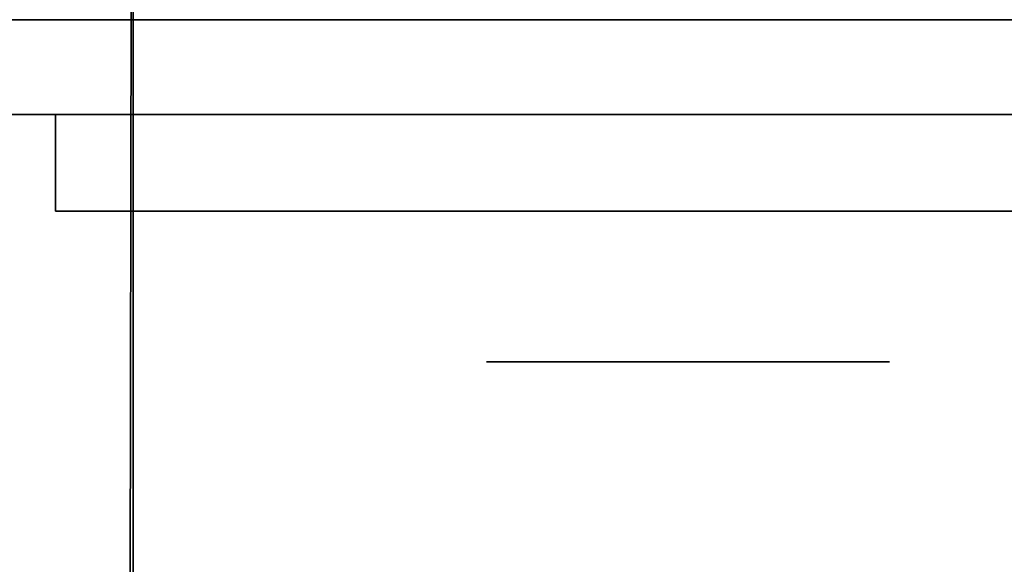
# Model space of a CAD drawing. Extents: x 413.3 to 457.5, y 5047.8 to 5050.
# Tile 713 of 770: x 455.2612 to 455.3265, y 5049.892 to 5049.9282. Entities that reach past the tile are written whole.
import ezdxf

# ---------------------------------------------------------------- set-up
doc = ezdxf.new("R2010")
doc.units = 0
doc.header["$LTSCALE"] = 150
doc.header["$MEASUREMENT"] = 0
doc.layers.add('3DFACE_BOLT', color=7, linetype='CONTINUOUS')
doc.layers.add('3DFACE_SHAPE', color=7, linetype='CONTINUOUS')

msp = doc.modelspace()

# ---------------------------------------------------------------- linework, layer by layer
at = {"layer": '3DFACE_BOLT', "color": 1}
for points, invisible_edges in [([(455.297931, 5049.915459, -0.137472), (455.297539, 5049.915459, -0.135), (455.297931, 5049.965459, -0.137472)], 14), ([(455.297931, 5049.965459, -0.137472), (455.297539, 5049.915459, -0.135), (455.297539, 5049.965459, -0.135)], 3), ([(455.297539, 5049.915459, -0.135), (455.297931, 5049.915459, -0.132528), (455.297539, 5049.965459, -0.135)], 14), ([(455.297539, 5049.965459, -0.135), (455.297931, 5049.915459, -0.132528), (455.297931, 5049.965459, -0.132528)], 3), ([(455.297931, 5049.915459, -0.067472), (455.297539, 5049.915459, -0.065), (455.297931, 5049.965459, -0.067472)], 14), ([(455.297931, 5049.965459, -0.067472), (455.297539, 5049.915459, -0.065), (455.297539, 5049.965459, -0.065)], 3), ([(455.297539, 5049.915459, -0.065), (455.297931, 5049.915459, -0.062528), (455.297539, 5049.965459, -0.065)], 14), ([(455.297539, 5049.965459, -0.065), (455.297931, 5049.915459, -0.062528), (455.297931, 5049.965459, -0.062528)], 3), ([(455.299067, 5049.915459, -0.139702), (455.297931, 5049.915459, -0.137472), (455.299067, 5049.965459, -0.139702)], 14), ([(455.299067, 5049.965459, -0.139702), (455.297931, 5049.915459, -0.137472), (455.297931, 5049.965459, -0.137472)], 3), ([(455.297931, 5049.915459, -0.132528), (455.299067, 5049.915459, -0.130298), (455.297931, 5049.965459, -0.132528)], 14), ([(455.297931, 5049.965459, -0.132528), (455.299067, 5049.915459, -0.130298), (455.299067, 5049.965459, -0.130298)], 3), ([(455.299067, 5049.915459, -0.069702), (455.297931, 5049.915459, -0.067472), (455.299067, 5049.965459, -0.069702)], 14), ([(455.299067, 5049.965459, -0.069702), (455.297931, 5049.915459, -0.067472), (455.297931, 5049.965459, -0.067472)], 3), ([(455.297931, 5049.915459, -0.062528), (455.299067, 5049.915459, -0.060298), (455.297931, 5049.965459, -0.062528)], 14), ([(455.297931, 5049.965459, -0.062528), (455.299067, 5049.915459, -0.060298), (455.299067, 5049.965459, -0.060298)], 3), ([(455.300837, 5049.915459, -0.141472), (455.299067, 5049.915459, -0.139702), (455.300837, 5049.965459, -0.141472)], 14), ([(455.300837, 5049.965459, -0.141472), (455.299067, 5049.915459, -0.139702), (455.299067, 5049.965459, -0.139702)], 3), ([(455.299067, 5049.915459, -0.130298), (455.300837, 5049.915459, -0.128528), (455.299067, 5049.965459, -0.130298)], 14), ([(455.299067, 5049.965459, -0.130298), (455.300837, 5049.915459, -0.128528), (455.300837, 5049.965459, -0.128528)], 3), ([(455.300837, 5049.915459, -0.071472), (455.299067, 5049.915459, -0.069702), (455.300837, 5049.965459, -0.071472)], 14), ([(455.300837, 5049.965459, -0.071472), (455.299067, 5049.915459, -0.069702), (455.299067, 5049.965459, -0.069702)], 3), ([(455.299067, 5049.915459, -0.060298), (455.300837, 5049.915459, -0.058528), (455.299067, 5049.965459, -0.060298)], 14), ([(455.299067, 5049.965459, -0.060298), (455.300837, 5049.915459, -0.058528), (455.300837, 5049.965459, -0.058528)], 3), ([(455.303067, 5049.915459, -0.142608), (455.300837, 5049.915459, -0.141472), (455.303067, 5049.965459, -0.142608)], 14), ([(455.303067, 5049.965459, -0.142608), (455.300837, 5049.915459, -0.141472), (455.300837, 5049.965459, -0.141472)], 3), ([(455.300837, 5049.915459, -0.128528), (455.303067, 5049.915459, -0.127392), (455.300837, 5049.965459, -0.128528)], 14), ([(455.300837, 5049.965459, -0.128528), (455.303067, 5049.915459, -0.127392), (455.303067, 5049.965459, -0.127392)], 3), ([(455.303067, 5049.915459, -0.072608), (455.300837, 5049.915459, -0.071472), (455.303067, 5049.965459, -0.072608)], 14), ([(455.303067, 5049.965459, -0.072608), (455.300837, 5049.915459, -0.071472), (455.300837, 5049.965459, -0.071472)], 3), ([(455.300837, 5049.915459, -0.058528), (455.303067, 5049.915459, -0.057392), (455.300837, 5049.965459, -0.058528)], 14), ([(455.300837, 5049.965459, -0.058528), (455.303067, 5049.915459, -0.057392), (455.303067, 5049.965459, -0.057392)], 3), ([(455.305539, 5049.915459, -0.143), (455.303067, 5049.915459, -0.142608), (455.305539, 5049.965459, -0.143)], 14), ([(455.305539, 5049.965459, -0.143), (455.303067, 5049.915459, -0.142608), (455.303067, 5049.965459, -0.142608)], 3), ([(455.303067, 5049.915459, -0.127392), (455.305539, 5049.915459, -0.127), (455.303067, 5049.965459, -0.127392)], 14), ([(455.303067, 5049.965459, -0.127392), (455.305539, 5049.915459, -0.127), (455.305539, 5049.965459, -0.127)], 3), ([(455.305539, 5049.915459, -0.073), (455.303067, 5049.915459, -0.072608), (455.305539, 5049.965459, -0.073)], 14), ([(455.305539, 5049.965459, -0.073), (455.303067, 5049.915459, -0.072608), (455.303067, 5049.965459, -0.072608)], 3), ([(455.303067, 5049.915459, -0.057392), (455.305539, 5049.915459, -0.057), (455.303067, 5049.965459, -0.057392)], 14), ([(455.303067, 5049.965459, -0.057392), (455.305539, 5049.915459, -0.057), (455.305539, 5049.965459, -0.057)], 3), ([(455.308012, 5049.915459, -0.142608), (455.305539, 5049.915459, -0.143), (455.308012, 5049.965459, -0.142608)], 14), ([(455.308012, 5049.965459, -0.142608), (455.305539, 5049.915459, -0.143), (455.305539, 5049.965459, -0.143)], 3), ([(455.305539, 5049.915459, -0.127), (455.308012, 5049.915459, -0.127392), (455.305539, 5049.965459, -0.127)], 14), ([(455.305539, 5049.965459, -0.127), (455.308012, 5049.915459, -0.127392), (455.308012, 5049.965459, -0.127392)], 3), ([(455.308012, 5049.915459, -0.072608), (455.305539, 5049.915459, -0.073), (455.308012, 5049.965459, -0.072608)], 14), ([(455.308012, 5049.965459, -0.072608), (455.305539, 5049.915459, -0.073), (455.305539, 5049.965459, -0.073)], 3), ([(455.305539, 5049.915459, -0.057), (455.308012, 5049.915459, -0.057392), (455.305539, 5049.965459, -0.057)], 14), ([(455.305539, 5049.965459, -0.057), (455.308012, 5049.915459, -0.057392), (455.308012, 5049.965459, -0.057392)], 3), ([(455.310242, 5049.915459, -0.141472), (455.308012, 5049.915459, -0.142608), (455.310242, 5049.965459, -0.141472)], 14), ([(455.310242, 5049.965459, -0.141472), (455.308012, 5049.915459, -0.142608), (455.308012, 5049.965459, -0.142608)], 3), ([(455.308012, 5049.915459, -0.127392), (455.310242, 5049.915459, -0.128528), (455.308012, 5049.965459, -0.127392)], 14), ([(455.308012, 5049.965459, -0.127392), (455.310242, 5049.915459, -0.128528), (455.310242, 5049.965459, -0.128528)], 3), ([(455.310242, 5049.915459, -0.071472), (455.308012, 5049.915459, -0.072608), (455.310242, 5049.965459, -0.071472)], 14), ([(455.310242, 5049.965459, -0.071472), (455.308012, 5049.915459, -0.072608), (455.308012, 5049.965459, -0.072608)], 3), ([(455.308012, 5049.915459, -0.057392), (455.310242, 5049.915459, -0.058528), (455.308012, 5049.965459, -0.057392)], 14), ([(455.308012, 5049.965459, -0.057392), (455.310242, 5049.915459, -0.058528), (455.310242, 5049.965459, -0.058528)], 3), ([(455.312012, 5049.915459, -0.139702), (455.310242, 5049.915459, -0.141472), (455.312012, 5049.965459, -0.139702)], 14), ([(455.312012, 5049.965459, -0.139702), (455.310242, 5049.915459, -0.141472), (455.310242, 5049.965459, -0.141472)], 3), ([(455.310242, 5049.915459, -0.128528), (455.312012, 5049.915459, -0.130298), (455.310242, 5049.965459, -0.128528)], 14), ([(455.310242, 5049.965459, -0.128528), (455.312012, 5049.915459, -0.130298), (455.312012, 5049.965459, -0.130298)], 3), ([(455.312012, 5049.915459, -0.069702), (455.310242, 5049.915459, -0.071472), (455.312012, 5049.965459, -0.069702)], 14), ([(455.312012, 5049.965459, -0.069702), (455.310242, 5049.915459, -0.071472), (455.310242, 5049.965459, -0.071472)], 3), ([(455.310242, 5049.915459, -0.058528), (455.312012, 5049.915459, -0.060298), (455.310242, 5049.965459, -0.058528)], 14), ([(455.310242, 5049.965459, -0.058528), (455.312012, 5049.915459, -0.060298), (455.312012, 5049.965459, -0.060298)], 3), ([(455.313148, 5049.915459, -0.137472), (455.312012, 5049.915459, -0.139702), (455.313148, 5049.965459, -0.137472)], 14), ([(455.313148, 5049.965459, -0.137472), (455.312012, 5049.915459, -0.139702), (455.312012, 5049.965459, -0.139702)], 3), ([(455.312012, 5049.915459, -0.130298), (455.313148, 5049.915459, -0.132528), (455.312012, 5049.965459, -0.130298)], 14), ([(455.312012, 5049.965459, -0.130298), (455.313148, 5049.915459, -0.132528), (455.313148, 5049.965459, -0.132528)], 3), ([(455.313148, 5049.915459, -0.067472), (455.312012, 5049.915459, -0.069702), (455.313148, 5049.965459, -0.067472)], 14), ([(455.313148, 5049.965459, -0.067472), (455.312012, 5049.915459, -0.069702), (455.312012, 5049.965459, -0.069702)], 3), ([(455.312012, 5049.915459, -0.060298), (455.313148, 5049.915459, -0.062528), (455.312012, 5049.965459, -0.060298)], 14), ([(455.312012, 5049.965459, -0.060298), (455.313148, 5049.915459, -0.062528), (455.313148, 5049.965459, -0.062528)], 3), ([(455.313539, 5049.915459, -0.135), (455.313148, 5049.915459, -0.137472), (455.313539, 5049.965459, -0.135)], 14), ([(455.313539, 5049.965459, -0.135), (455.313148, 5049.915459, -0.137472), (455.313148, 5049.965459, -0.137472)], 3), ([(455.313148, 5049.915459, -0.132528), (455.313539, 5049.915459, -0.135), (455.313148, 5049.965459, -0.132528)], 14), ([(455.313148, 5049.965459, -0.132528), (455.313539, 5049.915459, -0.135), (455.313539, 5049.965459, -0.135)], 3), ([(455.313539, 5049.915459, -0.065), (455.313148, 5049.915459, -0.067472), (455.313539, 5049.965459, -0.065)], 14), ([(455.313539, 5049.965459, -0.065), (455.313148, 5049.915459, -0.067472), (455.313148, 5049.965459, -0.067472)], 3), ([(455.313148, 5049.915459, -0.062528), (455.313539, 5049.915459, -0.065), (455.313148, 5049.965459, -0.062528)], 14), ([(455.313148, 5049.965459, -0.062528), (455.313539, 5049.915459, -0.065), (455.313539, 5049.965459, -0.065)], 3), ([(455.298852, 5049.905459, -0.146583), (455.292164, 5049.905459, -0.135), (455.298852, 5049.915459, -0.146583)], 14), ([(455.298852, 5049.915459, -0.146583), (455.292164, 5049.905459, -0.135), (455.292164, 5049.915459, -0.135)], 3), ([(455.292164, 5049.905459, -0.135), (455.298852, 5049.905459, -0.123417), (455.292164, 5049.915459, -0.135)], 14), ([(455.292164, 5049.915459, -0.135), (455.298852, 5049.905459, -0.123417), (455.298852, 5049.915459, -0.123417)], 3), ([(455.298852, 5049.915459, -0.146583), (455.292164, 5049.915459, -0.135), (455.298852, 5049.915459, -0.123417)], 12), ([(455.298852, 5049.905459, -0.076583), (455.292164, 5049.905459, -0.065), (455.298852, 5049.915459, -0.076583)], 14), ([(455.298852, 5049.915459, -0.076583), (455.292164, 5049.905459, -0.065), (455.292164, 5049.915459, -0.065)], 3), ([(455.292164, 5049.905459, -0.065), (455.298852, 5049.905459, -0.053417), (455.292164, 5049.915459, -0.065)], 14), ([(455.292164, 5049.915459, -0.065), (455.298852, 5049.905459, -0.053417), (455.298852, 5049.915459, -0.053417)], 3), ([(455.298852, 5049.915459, -0.076583), (455.292164, 5049.915459, -0.065), (455.298852, 5049.915459, -0.053417)], 12), ([(455.297931, 5049.915459, -0.132528), (455.297539, 5049.915459, -0.135), (455.297931, 5049.915459, -0.137472)], 12), ([(455.297931, 5049.915459, -0.062528), (455.297539, 5049.915459, -0.065), (455.297931, 5049.915459, -0.067472)], 12), ([(455.299067, 5049.915459, -0.130298), (455.297931, 5049.915459, -0.132528), (455.299067, 5049.915459, -0.139702)], 14), ([(455.299067, 5049.915459, -0.139702), (455.297931, 5049.915459, -0.132528), (455.297931, 5049.915459, -0.137472)], 3), ([(455.299067, 5049.915459, -0.060298), (455.297931, 5049.915459, -0.062528), (455.299067, 5049.915459, -0.069702)], 14), ([(455.299067, 5049.915459, -0.069702), (455.297931, 5049.915459, -0.062528), (455.297931, 5049.915459, -0.067472)], 3), ([(455.312227, 5049.905459, -0.146583), (455.298852, 5049.905459, -0.146583), (455.312227, 5049.915459, -0.146583)], 14), ([(455.312227, 5049.915459, -0.146583), (455.298852, 5049.905459, -0.146583), (455.298852, 5049.915459, -0.146583)], 3), ([(455.298852, 5049.905459, -0.123417), (455.312227, 5049.905459, -0.123417), (455.298852, 5049.915459, -0.123417)], 14), ([(455.298852, 5049.915459, -0.123417), (455.312227, 5049.905459, -0.123417), (455.312227, 5049.915459, -0.123417)], 3), ([(455.312227, 5049.915459, -0.146583), (455.298852, 5049.915459, -0.146583), (455.312227, 5049.915459, -0.123417)], 14), ([(455.312227, 5049.915459, -0.123417), (455.298852, 5049.915459, -0.146583), (455.298852, 5049.915459, -0.123417)], 3), ([(455.312227, 5049.905459, -0.076583), (455.298852, 5049.905459, -0.076583), (455.312227, 5049.915459, -0.076583)], 14), ([(455.312227, 5049.915459, -0.076583), (455.298852, 5049.905459, -0.076583), (455.298852, 5049.915459, -0.076583)], 3), ([(455.298852, 5049.905459, -0.053417), (455.312227, 5049.905459, -0.053417), (455.298852, 5049.915459, -0.053417)], 14), ([(455.298852, 5049.915459, -0.053417), (455.312227, 5049.905459, -0.053417), (455.312227, 5049.915459, -0.053417)], 3), ([(455.312227, 5049.915459, -0.076583), (455.298852, 5049.915459, -0.076583), (455.312227, 5049.915459, -0.053417)], 14), ([(455.312227, 5049.915459, -0.053417), (455.298852, 5049.915459, -0.076583), (455.298852, 5049.915459, -0.053417)], 3), ([(455.300837, 5049.915459, -0.128528), (455.299067, 5049.915459, -0.130298), (455.300837, 5049.915459, -0.141472)], 14), ([(455.300837, 5049.915459, -0.141472), (455.299067, 5049.915459, -0.130298), (455.299067, 5049.915459, -0.139702)], 3), ([(455.300837, 5049.915459, -0.058528), (455.299067, 5049.915459, -0.060298), (455.300837, 5049.915459, -0.071472)], 14), ([(455.300837, 5049.915459, -0.071472), (455.299067, 5049.915459, -0.060298), (455.299067, 5049.915459, -0.069702)], 3), ([(455.303067, 5049.915459, -0.127392), (455.300837, 5049.915459, -0.128528), (455.303067, 5049.915459, -0.142608)], 14), ([(455.303067, 5049.915459, -0.142608), (455.300837, 5049.915459, -0.128528), (455.300837, 5049.915459, -0.141472)], 3), ([(455.303067, 5049.915459, -0.057392), (455.300837, 5049.915459, -0.058528), (455.303067, 5049.915459, -0.072608)], 14), ([(455.303067, 5049.915459, -0.072608), (455.300837, 5049.915459, -0.058528), (455.300837, 5049.915459, -0.071472)], 3), ([(455.305539, 5049.915459, -0.127), (455.303067, 5049.915459, -0.127392), (455.305539, 5049.915459, -0.143)], 14), ([(455.305539, 5049.915459, -0.143), (455.303067, 5049.915459, -0.127392), (455.303067, 5049.915459, -0.142608)], 3), ([(455.305539, 5049.915459, -0.057), (455.303067, 5049.915459, -0.057392), (455.305539, 5049.915459, -0.073)], 14), ([(455.305539, 5049.915459, -0.073), (455.303067, 5049.915459, -0.057392), (455.303067, 5049.915459, -0.072608)], 3), ([(455.308012, 5049.915459, -0.127392), (455.305539, 5049.915459, -0.127), (455.308012, 5049.915459, -0.142608)], 14), ([(455.308012, 5049.915459, -0.142608), (455.305539, 5049.915459, -0.127), (455.305539, 5049.915459, -0.143)], 3), ([(455.308012, 5049.915459, -0.057392), (455.305539, 5049.915459, -0.057), (455.308012, 5049.915459, -0.072608)], 14), ([(455.308012, 5049.915459, -0.072608), (455.305539, 5049.915459, -0.057), (455.305539, 5049.915459, -0.073)], 3), ([(455.310242, 5049.915459, -0.128528), (455.308012, 5049.915459, -0.127392), (455.310242, 5049.915459, -0.141472)], 14), ([(455.310242, 5049.915459, -0.141472), (455.308012, 5049.915459, -0.127392), (455.308012, 5049.915459, -0.142608)], 3), ([(455.310242, 5049.915459, -0.058528), (455.308012, 5049.915459, -0.057392), (455.310242, 5049.915459, -0.071472)], 14), ([(455.310242, 5049.915459, -0.071472), (455.308012, 5049.915459, -0.057392), (455.308012, 5049.915459, -0.072608)], 3), ([(455.312012, 5049.915459, -0.130298), (455.310242, 5049.915459, -0.128528), (455.312012, 5049.915459, -0.139702)], 14), ([(455.312012, 5049.915459, -0.139702), (455.310242, 5049.915459, -0.128528), (455.310242, 5049.915459, -0.141472)], 3), ([(455.312012, 5049.915459, -0.060298), (455.310242, 5049.915459, -0.058528), (455.312012, 5049.915459, -0.069702)], 14), ([(455.312012, 5049.915459, -0.069702), (455.310242, 5049.915459, -0.058528), (455.310242, 5049.915459, -0.071472)], 3), ([(455.313148, 5049.915459, -0.132528), (455.312012, 5049.915459, -0.130298), (455.313148, 5049.915459, -0.137472)], 14), ([(455.313148, 5049.915459, -0.137472), (455.312012, 5049.915459, -0.130298), (455.312012, 5049.915459, -0.139702)], 3), ([(455.313148, 5049.915459, -0.062528), (455.312012, 5049.915459, -0.060298), (455.313148, 5049.915459, -0.067472)], 14), ([(455.313148, 5049.915459, -0.067472), (455.312012, 5049.915459, -0.060298), (455.312012, 5049.915459, -0.069702)], 3), ([(455.318914, 5049.905459, -0.135), (455.312227, 5049.905459, -0.146583), (455.318914, 5049.915459, -0.135)], 14), ([(455.318914, 5049.915459, -0.135), (455.312227, 5049.905459, -0.146583), (455.312227, 5049.915459, -0.146583)], 3), ([(455.312227, 5049.905459, -0.123417), (455.318914, 5049.905459, -0.135), (455.312227, 5049.915459, -0.123417)], 14), ([(455.312227, 5049.915459, -0.123417), (455.318914, 5049.905459, -0.135), (455.318914, 5049.915459, -0.135)], 3), ([(455.318914, 5049.915459, -0.135), (455.312227, 5049.915459, -0.146583), (455.312227, 5049.915459, -0.123417)], 2), ([(455.318914, 5049.905459, -0.065), (455.312227, 5049.905459, -0.076583), (455.318914, 5049.915459, -0.065)], 14), ([(455.318914, 5049.915459, -0.065), (455.312227, 5049.905459, -0.076583), (455.312227, 5049.915459, -0.076583)], 3), ([(455.312227, 5049.905459, -0.053417), (455.318914, 5049.905459, -0.065), (455.312227, 5049.915459, -0.053417)], 14), ([(455.312227, 5049.915459, -0.053417), (455.318914, 5049.905459, -0.065), (455.318914, 5049.915459, -0.065)], 3), ([(455.318914, 5049.915459, -0.065), (455.312227, 5049.915459, -0.076583), (455.312227, 5049.915459, -0.053417)], 2), ([(455.313539, 5049.915459, -0.135), (455.313148, 5049.915459, -0.132528), (455.313148, 5049.915459, -0.137472)], 2), ([(455.313539, 5049.915459, -0.065), (455.313148, 5049.915459, -0.062528), (455.313148, 5049.915459, -0.067472)], 2), ([(455.298852, 5049.905459, -0.123417), (455.292164, 5049.905459, -0.135), (455.298852, 5049.905459, -0.146583)], 12), ([(455.298852, 5049.905459, -0.053417), (455.292164, 5049.905459, -0.065), (455.298852, 5049.905459, -0.076583)], 12), ([(455.312227, 5049.905459, -0.123417), (455.298852, 5049.905459, -0.123417), (455.312227, 5049.905459, -0.146583)], 14), ([(455.312227, 5049.905459, -0.146583), (455.298852, 5049.905459, -0.123417), (455.298852, 5049.905459, -0.146583)], 3), ([(455.312227, 5049.905459, -0.053417), (455.298852, 5049.905459, -0.053417), (455.312227, 5049.905459, -0.076583)], 14), ([(455.312227, 5049.905459, -0.076583), (455.298852, 5049.905459, -0.053417), (455.298852, 5049.905459, -0.076583)], 3), ([(455.318914, 5049.905459, -0.135), (455.312227, 5049.905459, -0.123417), (455.312227, 5049.905459, -0.146583)], 2), ([(455.318914, 5049.905459, -0.065), (455.312227, 5049.905459, -0.053417), (455.312227, 5049.905459, -0.076583)], 2)]:
    msp.add_3dface(points, dxfattribs=dict(at, invisible_edges=invisible_edges))
at = {"layer": '3DFACE_SHAPE', "color": 13}
for points, invisible_edges in [([(451.468689, 5049.825009), (455.268689, 5049.825009), (451.468689, 5050.025009)], 2), ([(455.268689, 5049.825009), (455.268689, 5050.025009), (451.468689, 5050.025009)], 12), ([(451.468689, 5050.025009, -0.0095), (455.268689, 5050.025009, -0.0095), (451.468689, 5049.928159, -0.0095)], 2), ([(455.268689, 5050.025009, -0.0095), (455.268689, 5049.928159, -0.0095), (451.468689, 5049.928159, -0.0095)], 12), ([(455.268689, 5049.825009, -0.2), (451.468689, 5049.825009, -0.2), (455.268689, 5050.025009, -0.2)], 2), ([(451.468689, 5049.825009, -0.2), (451.468689, 5050.025009, -0.2), (455.268689, 5050.025009, -0.2)], 12), ([(455.268689, 5050.025009, -0.1905), (451.468689, 5050.025009, -0.1905), (455.268689, 5049.928159, -0.1905)], 2), ([(451.468689, 5050.025009, -0.1905), (451.468689, 5049.928159, -0.1905), (455.268689, 5049.928159, -0.1905)], 12), ([(455.365539, 5050.025014, -0.1905), (455.26869, 5050.025153, -0.1905), (455.26554, 5047.825153, -0.1905)], 12), ([(455.26869, 5050.025153, -0.0095), (455.362442, 5047.861866, -0.0095), (455.26554, 5047.825153, -0.0095)], 3), ([(455.26554, 5047.825153), (455.26869, 5050.025153), (455.26554, 5047.825153, -0.0095)], 2), ([(455.26869, 5050.025153), (455.26869, 5050.025153, -0.0095), (455.26554, 5047.825153, -0.0095)], 12), ([(455.468689, 5050.024866), (455.26869, 5050.025153), (455.26554, 5047.825153)], 12), ([(455.26554, 5047.825153, -0.2), (455.26869, 5050.025153, -0.2), (455.465539, 5047.824866, -0.2)], 2), ([(455.26554, 5047.825153, -0.1905), (455.26869, 5050.025153, -0.1905), (455.26554, 5047.825153, -0.2)], 2), ([(455.26869, 5050.025153, -0.1905), (455.26869, 5050.025153, -0.2), (455.26554, 5047.825153, -0.2)], 12), ([(455.362389, 5047.825014, -0.1905), (455.365539, 5050.025014, -0.1905), (455.26554, 5047.825153, -0.1905)], 2), ([(455.465539, 5047.824866), (455.468689, 5050.024866), (455.26554, 5047.825153)], 2), ([(455.268689, 5050.025009, -0.1905), (455.268689, 5049.928159, -0.1905), (455.268689, 5050.025009, -0.2)], 2), ([(455.268689, 5049.928159, -0.1905), (455.268689, 5049.921859, -0.1905), (455.268689, 5050.025009, -0.2)], 14), ([(455.268689, 5050.025009, -0.2), (455.268689, 5049.921859, -0.1905), (455.268689, 5049.825009, -0.2)], 3), ([(455.268689, 5049.825009), (455.268689, 5049.928159, -0.0095), (455.268689, 5050.025009)], 3), ([(455.268689, 5049.928159, -0.0095), (455.268689, 5050.025009, -0.0095), (455.268689, 5050.025009)], 12), ([(455.365487, 5049.988164, -0.0095), (455.365306, 5049.861864, -0.0095), (455.26869, 5050.025153, -0.0095)], 14), ([(455.26869, 5050.025153, -0.0095), (455.365306, 5049.861864, -0.0095), (455.362623, 5047.988166, -0.0095)], 13), ([(455.362623, 5047.988166, -0.0095), (455.362442, 5047.861866, -0.0095), (455.26869, 5050.025153, -0.0095)], 14), ([(455.26869, 5050.025153, -0.2), (455.468689, 5050.024866, -0.2), (455.465539, 5047.824866, -0.2)], 12), ([(451.43785, 5049.928159, -0.05899), (451.431839, 5049.928159, -0.0565), (455.297039, 5049.928159, -0.065)], 14), ([(455.297039, 5049.928159, -0.065), (451.431839, 5049.928159, -0.0565), (455.299529, 5049.928159, -0.05899)], 15), ([(451.431839, 5049.928159, -0.0565), (455.268689, 5049.928159, -0.0095), (455.299529, 5049.928159, -0.05899)], 15), ([(455.268689, 5049.928159, -0.0095), (451.431839, 5049.928159, -0.0565), (451.468689, 5049.928159, -0.0095)], 3), ([(451.440339, 5049.928159, -0.065), (451.43785, 5049.928159, -0.05899), (455.297039, 5049.928159, -0.065)], 14), ([(451.440339, 5049.928159, -0.135), (455.305539, 5049.928159, -0.1435), (451.43785, 5049.928159, -0.14101)], 15), ([(455.305539, 5049.928159, -0.1435), (451.468689, 5049.928159, -0.1905), (451.43785, 5049.928159, -0.14101)], 15), ([(451.440339, 5049.928159, -0.135), (451.43785, 5049.928159, -0.12899), (455.297039, 5049.928159, -0.065)], 14), ([(455.297039, 5049.928159, -0.065), (451.43785, 5049.928159, -0.12899), (451.440339, 5049.928159, -0.065)], 15), ([(455.297039, 5049.928159, -0.135), (455.299529, 5049.928159, -0.14101), (451.440339, 5049.928159, -0.135)], 14), ([(455.299529, 5049.928159, -0.14101), (455.305539, 5049.928159, -0.1435), (451.440339, 5049.928159, -0.135)], 14), ([(455.297039, 5049.928159, -0.135), (451.440339, 5049.928159, -0.135), (455.299529, 5049.928159, -0.07101)], 15), ([(455.299529, 5049.928159, -0.07101), (451.440339, 5049.928159, -0.135), (455.297039, 5049.928159, -0.065)], 3), ([(451.468689, 5049.928159, -0.1905), (455.305539, 5049.928159, -0.1435), (455.268689, 5049.928159, -0.1905)], 3), ([(455.299529, 5049.928159, -0.05899), (455.268689, 5049.928159, -0.0095), (455.305539, 5049.928159, -0.0565)], 3), ([(455.305539, 5049.928159, -0.0565), (455.268689, 5049.928159, -0.0095), (455.31155, 5049.928159, -0.05899)], 3), ([(455.268689, 5049.928159, -0.0095), (455.365539, 5049.928159, -0.0095), (455.31155, 5049.928159, -0.05899)], 14), ([(455.305539, 5049.928159, -0.1435), (455.31155, 5049.928159, -0.14101), (455.268689, 5049.928159, -0.1905)], 14), ([(455.268689, 5049.928159, -0.1905), (455.31155, 5049.928159, -0.14101), (455.365539, 5049.928159, -0.1905)], 3), ([(455.365539, 5049.928159, -0.1905), (455.365539, 5049.921859, -0.1905), (455.268689, 5049.928159, -0.1905)], 2), ([(455.365539, 5049.921859, -0.1905), (455.268689, 5049.921859, -0.1905), (455.268689, 5049.928159, -0.1905)], 12), ([(455.268689, 5049.921859, -0.0095), (455.305539, 5049.921859, -0.0095), (455.268689, 5049.928159, -0.0095)], 2), ([(455.305539, 5049.921859, -0.0095), (455.365539, 5049.921859, -0.0095), (455.268689, 5049.928159, -0.0095)], 14), ([(455.268689, 5049.928159, -0.0095), (455.365539, 5049.921859, -0.0095), (455.365539, 5049.928159, -0.0095)], 1), ([(455.268689, 5049.921859, -0.0095), (455.268689, 5049.928159, -0.0095), (455.268689, 5049.825009)], 14), ([(455.297039, 5049.928159, -0.065), (455.297039, 5049.921859, -0.065), (455.299529, 5049.928159, -0.07101)], 3), ([(455.297039, 5049.921859, -0.065), (455.299529, 5049.921859, -0.07101), (455.299529, 5049.928159, -0.07101)], 14), ([(455.299529, 5049.928159, -0.05899), (455.299529, 5049.921859, -0.05899), (455.297039, 5049.928159, -0.065)], 3), ([(455.299529, 5049.921859, -0.05899), (455.297039, 5049.921859, -0.065), (455.297039, 5049.928159, -0.065)], 14), ([(455.299529, 5049.928159, -0.12899), (455.299529, 5049.921859, -0.12899), (455.297039, 5049.928159, -0.135)], 3), ([(455.299529, 5049.921859, -0.12899), (455.297039, 5049.921859, -0.135), (455.297039, 5049.928159, -0.135)], 14), ([(455.297039, 5049.928159, -0.135), (455.297039, 5049.921859, -0.135), (455.299529, 5049.928159, -0.14101)], 3), ([(455.297039, 5049.921859, -0.135), (455.299529, 5049.921859, -0.14101), (455.299529, 5049.928159, -0.14101)], 14), ([(455.299529, 5049.928159, -0.12899), (455.297039, 5049.928159, -0.135), (455.299529, 5049.928159, -0.07101)], 14), ([(455.299529, 5049.928159, -0.07101), (455.299529, 5049.921859, -0.07101), (455.305539, 5049.928159, -0.0735)], 3), ([(455.299529, 5049.921859, -0.07101), (455.305539, 5049.921859, -0.0735), (455.305539, 5049.928159, -0.0735)], 14), ([(455.305539, 5049.928159, -0.0565), (455.305539, 5049.921859, -0.0565), (455.299529, 5049.928159, -0.05899)], 3), ([(455.305539, 5049.921859, -0.0565), (455.299529, 5049.921859, -0.05899), (455.299529, 5049.928159, -0.05899)], 14), ([(455.305539, 5049.928159, -0.1265), (455.305539, 5049.921859, -0.1265), (455.299529, 5049.928159, -0.12899)], 3), ([(455.305539, 5049.921859, -0.1265), (455.299529, 5049.921859, -0.12899), (455.299529, 5049.928159, -0.12899)], 14), ([(455.299529, 5049.928159, -0.14101), (455.299529, 5049.921859, -0.14101), (455.305539, 5049.928159, -0.1435)], 3), ([(455.299529, 5049.921859, -0.14101), (455.305539, 5049.921859, -0.1435), (455.305539, 5049.928159, -0.1435)], 14), ([(455.299529, 5049.928159, -0.07101), (455.305539, 5049.928159, -0.0735), (455.299529, 5049.928159, -0.12899)], 14), ([(455.305539, 5049.928159, -0.0735), (455.305539, 5049.928159, -0.1265), (455.299529, 5049.928159, -0.12899)], 13), ([(455.305539, 5049.928159, -0.0735), (455.305539, 5049.921859, -0.0735), (455.31155, 5049.928159, -0.07101)], 3), ([(455.305539, 5049.921859, -0.0735), (455.31155, 5049.921859, -0.07101), (455.31155, 5049.928159, -0.07101)], 14), ([(455.31155, 5049.928159, -0.05899), (455.31155, 5049.921859, -0.05899), (455.305539, 5049.928159, -0.0565)], 3), ([(455.31155, 5049.921859, -0.05899), (455.305539, 5049.921859, -0.0565), (455.305539, 5049.928159, -0.0565)], 14), ([(455.31155, 5049.928159, -0.12899), (455.31155, 5049.921859, -0.12899), (455.305539, 5049.928159, -0.1265)], 3), ([(455.31155, 5049.921859, -0.12899), (455.305539, 5049.921859, -0.1265), (455.305539, 5049.928159, -0.1265)], 14), ([(455.305539, 5049.928159, -0.1435), (455.305539, 5049.921859, -0.1435), (455.31155, 5049.928159, -0.14101)], 3), ([(455.305539, 5049.921859, -0.1435), (455.31155, 5049.921859, -0.14101), (455.31155, 5049.928159, -0.14101)], 14), ([(455.31155, 5049.928159, -0.12899), (455.305539, 5049.928159, -0.1265), (455.31155, 5049.928159, -0.07101)], 14), ([(455.305539, 5049.928159, -0.1265), (455.305539, 5049.928159, -0.0735), (455.31155, 5049.928159, -0.07101)], 13), ([(455.31155, 5049.928159, -0.07101), (455.31155, 5049.921859, -0.07101), (455.314039, 5049.928159, -0.065)], 3), ([(455.31155, 5049.921859, -0.07101), (455.314039, 5049.921859, -0.065), (455.314039, 5049.928159, -0.065)], 14), ([(455.314039, 5049.928159, -0.065), (455.314039, 5049.921859, -0.065), (455.31155, 5049.928159, -0.05899)], 3), ([(455.314039, 5049.921859, -0.065), (455.31155, 5049.921859, -0.05899), (455.31155, 5049.928159, -0.05899)], 14), ([(455.31155, 5049.928159, -0.14101), (455.31155, 5049.921859, -0.14101), (455.314039, 5049.928159, -0.135)], 3), ([(455.31155, 5049.921859, -0.14101), (455.314039, 5049.921859, -0.135), (455.314039, 5049.928159, -0.135)], 14), ([(455.314039, 5049.928159, -0.135), (455.314039, 5049.921859, -0.135), (455.31155, 5049.928159, -0.12899)], 3), ([(455.314039, 5049.921859, -0.135), (455.31155, 5049.921859, -0.12899), (455.31155, 5049.928159, -0.12899)], 14), ([(455.365539, 5049.928159, -0.065), (455.314039, 5049.928159, -0.065), (455.31155, 5049.928159, -0.05899)], 13), ([(455.31155, 5049.928159, -0.05899), (455.365539, 5049.928159, -0.0095), (455.365539, 5049.928159, -0.065)], 13), ([(455.31155, 5049.928159, -0.14101), (455.365539, 5049.928159, -0.135), (455.365539, 5049.928159, -0.1905)], 13), ([(455.31155, 5049.928159, -0.14101), (455.314039, 5049.928159, -0.135), (455.365539, 5049.928159, -0.135)], 14), ([(455.31155, 5049.928159, -0.07101), (455.314039, 5049.928159, -0.065), (455.31155, 5049.928159, -0.12899)], 14), ([(455.314039, 5049.928159, -0.065), (455.365539, 5049.928159, -0.065), (455.31155, 5049.928159, -0.12899)], 15), ([(455.31155, 5049.928159, -0.12899), (455.365539, 5049.928159, -0.065), (455.314039, 5049.928159, -0.135)], 3), ([(455.365539, 5049.928159, -0.065), (455.365539, 5049.928159, -0.135), (455.314039, 5049.928159, -0.135)], 14), ([(451.43785, 5049.921859, -0.14101), (451.431839, 5049.921859, -0.1435), (455.299529, 5049.921859, -0.14101)], 14), ([(451.431839, 5049.921859, -0.1435), (451.468689, 5049.921859, -0.1905), (455.299529, 5049.921859, -0.14101)], 15), ([(455.305539, 5049.921859, -0.0565), (451.468689, 5049.921859, -0.0095), (451.43785, 5049.921859, -0.05899)], 15), ([(451.440339, 5049.921859, -0.065), (455.299529, 5049.921859, -0.05899), (451.43785, 5049.921859, -0.05899)], 3), ([(455.299529, 5049.921859, -0.05899), (455.305539, 5049.921859, -0.0565), (451.43785, 5049.921859, -0.05899)], 14), ([(455.299529, 5049.921859, -0.14101), (455.297039, 5049.921859, -0.135), (451.43785, 5049.921859, -0.14101)], 14), ([(455.297039, 5049.921859, -0.135), (451.440339, 5049.921859, -0.135), (451.43785, 5049.921859, -0.14101)], 13), ([(451.440339, 5049.921859, -0.065), (451.43785, 5049.921859, -0.07101), (455.297039, 5049.921859, -0.135)], 14), ([(455.297039, 5049.921859, -0.135), (451.43785, 5049.921859, -0.07101), (451.440339, 5049.921859, -0.135)], 15), ([(455.297039, 5049.921859, -0.065), (455.299529, 5049.921859, -0.05899), (451.440339, 5049.921859, -0.065)], 14), ([(451.440339, 5049.921859, -0.065), (455.299529, 5049.921859, -0.12899), (455.297039, 5049.921859, -0.065)], 15), ([(455.299529, 5049.921859, -0.12899), (451.440339, 5049.921859, -0.065), (455.297039, 5049.921859, -0.135)], 3), ([(455.268689, 5049.921859, -0.0095), (451.468689, 5049.921859, -0.0095), (455.305539, 5049.921859, -0.0565)], 14), ([(455.299529, 5049.921859, -0.14101), (451.468689, 5049.921859, -0.1905), (455.305539, 5049.921859, -0.1435)], 3), ([(451.468689, 5049.921859, -0.1905), (455.268689, 5049.921859, -0.1905), (455.305539, 5049.921859, -0.1435)], 14), ([(451.468689, 5049.921859, -0.0095), (455.268689, 5049.921859, -0.0095), (451.468689, 5049.825009, -0.0095)], 2), ([(455.268689, 5049.921859, -0.0095), (455.268689, 5049.825009, -0.0095), (451.468689, 5049.825009, -0.0095)], 12), ([(455.268689, 5049.921859, -0.1905), (451.468689, 5049.921859, -0.1905), (455.268689, 5049.825009, -0.1905)], 2), ([(451.468689, 5049.921859, -0.1905), (451.468689, 5049.825009, -0.1905), (455.268689, 5049.825009, -0.1905)], 12), ([(455.365539, 5049.921859, -0.03), (455.299529, 5049.921859, -0.05899), (455.263539, 5049.921859, -0.03)], 3), ([(455.299529, 5049.921859, -0.05899), (455.297039, 5049.921859, -0.065), (455.263539, 5049.921859, -0.03)], 14), ([(455.297039, 5049.921859, -0.135), (455.263539, 5049.921859, -0.03), (455.297039, 5049.921859, -0.065)], 15), ([(455.263539, 5049.921859, -0.03), (455.297039, 5049.921859, -0.135), (455.263539, 5049.921859, -0.17)], 3), ([(455.297039, 5049.921859, -0.135), (455.299529, 5049.921859, -0.14101), (455.263539, 5049.921859, -0.17)], 14), ([(455.299529, 5049.921859, -0.14101), (455.305539, 5049.921859, -0.1435), (455.263539, 5049.921859, -0.17)], 14), ([(455.305539, 5049.921859, -0.1435), (455.31155, 5049.921859, -0.14101), (455.263539, 5049.921859, -0.17)], 14), ([(455.263539, 5049.921859, -0.17), (455.31155, 5049.921859, -0.14101), (455.365539, 5049.921859, -0.17)], 3), ([(455.263539, 5049.915459, -0.03), (455.305539, 5049.915459, -0.03), (455.263539, 5049.921859, -0.03)], 2), ([(455.305539, 5049.915459, -0.03), (455.359139, 5049.915459, -0.03), (455.263539, 5049.921859, -0.03)], 14), ([(455.263539, 5049.921859, -0.03), (455.359139, 5049.915459, -0.03), (455.365539, 5049.921859, -0.03)], 3), ([(455.359139, 5049.915459, -0.17), (455.263539, 5049.921859, -0.17), (455.365539, 5049.921859, -0.17)], 13), ([(455.359139, 5049.915459, -0.17), (455.263539, 5049.915459, -0.17), (455.263539, 5049.921859, -0.17)], 12), ([(455.263539, 5049.921859, -0.03), (455.263539, 5049.921859, -0.17), (455.263539, 5049.915459, -0.03)], 2), ([(455.263539, 5049.921859, -0.17), (455.263539, 5049.915459, -0.17), (455.263539, 5049.915459, -0.03)], 12), ([(455.305539, 5049.921859, -0.0095), (455.268689, 5049.921859, -0.0095), (455.305539, 5049.921859, -0.0565)], 14), ([(455.365539, 5049.921859, -0.1905), (455.31155, 5049.921859, -0.14101), (455.268689, 5049.921859, -0.1905)], 3), ([(455.31155, 5049.921859, -0.14101), (455.305539, 5049.921859, -0.1435), (455.268689, 5049.921859, -0.1905)], 14), ([(455.268689, 5049.921859, -0.1905), (455.268689, 5049.825009, -0.1905), (455.268689, 5049.825009, -0.2)], 12), ([(455.268689, 5049.825009, -0.0095), (455.268689, 5049.921859, -0.0095), (455.268689, 5049.825009)], 2), ([(455.297039, 5049.921859, -0.065), (455.299529, 5049.921859, -0.12899), (455.299529, 5049.921859, -0.07101)], 3), ([(455.299529, 5049.921859, -0.12899), (455.297039, 5049.921859, -0.135), (455.299529, 5049.921859, -0.07101)], 14), ([(455.299529, 5049.921859, -0.07101), (455.297039, 5049.921859, -0.135), (455.297039, 5049.921859, -0.065)], 3), ([(455.299529, 5049.915459, -0.14101), (455.299529, 5049.921859, -0.14101), (455.297039, 5049.915459, -0.135)], 3), ([(455.299529, 5049.921859, -0.14101), (455.297039, 5049.921859, -0.135), (455.297039, 5049.915459, -0.135)], 14), ([(455.297039, 5049.915459, -0.135), (455.297039, 5049.921859, -0.135), (455.299529, 5049.915459, -0.12899)], 3), ([(455.297039, 5049.921859, -0.135), (455.299529, 5049.921859, -0.12899), (455.299529, 5049.915459, -0.12899)], 14), ([(455.299529, 5049.915459, -0.07101), (455.299529, 5049.921859, -0.07101), (455.297039, 5049.915459, -0.065)], 3), ([(455.299529, 5049.921859, -0.07101), (455.297039, 5049.921859, -0.065), (455.297039, 5049.915459, -0.065)], 14), ([(455.297039, 5049.915459, -0.065), (455.297039, 5049.921859, -0.065), (455.299529, 5049.915459, -0.05899)], 3), ([(455.297039, 5049.921859, -0.065), (455.299529, 5049.921859, -0.05899), (455.299529, 5049.915459, -0.05899)], 14), ([(455.299529, 5049.921859, -0.12899), (455.305539, 5049.921859, -0.1265), (455.299529, 5049.921859, -0.07101)], 14), ([(455.299529, 5049.921859, -0.07101), (455.305539, 5049.921859, -0.1265), (455.305539, 5049.921859, -0.0735)], 3), ([(455.305539, 5049.921859, -0.0565), (455.299529, 5049.921859, -0.05899), (455.365539, 5049.921859, -0.03)], 14), ([(455.299529, 5049.921859, -0.07101), (455.305539, 5049.921859, -0.0735), (455.299529, 5049.921859, -0.12899)], 14), ([(455.305539, 5049.921859, -0.0735), (455.305539, 5049.921859, -0.1265), (455.299529, 5049.921859, -0.12899)], 13), ([(455.305539, 5049.915459, -0.1435), (455.305539, 5049.921859, -0.1435), (455.299529, 5049.915459, -0.14101)], 3), ([(455.305539, 5049.921859, -0.1435), (455.299529, 5049.921859, -0.14101), (455.299529, 5049.915459, -0.14101)], 14), ([(455.299529, 5049.915459, -0.12899), (455.299529, 5049.921859, -0.12899), (455.305539, 5049.915459, -0.1265)], 3), ([(455.299529, 5049.921859, -0.12899), (455.305539, 5049.921859, -0.1265), (455.305539, 5049.915459, -0.1265)], 14), ([(455.305539, 5049.915459, -0.0735), (455.305539, 5049.921859, -0.0735), (455.299529, 5049.915459, -0.07101)], 3), ([(455.305539, 5049.921859, -0.0735), (455.299529, 5049.921859, -0.07101), (455.299529, 5049.915459, -0.07101)], 14), ([(455.299529, 5049.915459, -0.05899), (455.299529, 5049.921859, -0.05899), (455.305539, 5049.915459, -0.0565)], 3), ([(455.299529, 5049.921859, -0.05899), (455.305539, 5049.921859, -0.0565), (455.305539, 5049.915459, -0.0565)], 14), ([(455.305539, 5049.921859, -0.0565), (455.31155, 5049.921859, -0.05899), (455.305539, 5049.921859, -0.0095)], 14), ([(455.305539, 5049.921859, -0.0095), (455.31155, 5049.921859, -0.05899), (455.365539, 5049.921859, -0.0095)], 15), ([(455.31155, 5049.921859, -0.07101), (455.305539, 5049.921859, -0.0735), (455.31155, 5049.921859, -0.12899)], 14), ([(455.305539, 5049.921859, -0.0735), (455.305539, 5049.921859, -0.1265), (455.31155, 5049.921859, -0.12899)], 13), ([(455.31155, 5049.921859, -0.05899), (455.305539, 5049.921859, -0.0565), (455.365539, 5049.921859, -0.065)], 14), ([(455.365539, 5049.921859, -0.065), (455.305539, 5049.921859, -0.0565), (455.365539, 5049.921859, -0.03)], 15), ([(455.31155, 5049.921859, -0.12899), (455.305539, 5049.921859, -0.1265), (455.31155, 5049.921859, -0.07101)], 14), ([(455.305539, 5049.921859, -0.1265), (455.305539, 5049.921859, -0.0735), (455.31155, 5049.921859, -0.07101)], 13), ([(455.31155, 5049.915459, -0.14101), (455.31155, 5049.921859, -0.14101), (455.305539, 5049.915459, -0.1435)], 3), ([(455.31155, 5049.921859, -0.14101), (455.305539, 5049.921859, -0.1435), (455.305539, 5049.915459, -0.1435)], 14), ([(455.305539, 5049.915459, -0.1265), (455.305539, 5049.921859, -0.1265), (455.31155, 5049.915459, -0.12899)], 3), ([(455.305539, 5049.921859, -0.1265), (455.31155, 5049.921859, -0.12899), (455.31155, 5049.915459, -0.12899)], 14), ([(455.31155, 5049.915459, -0.07101), (455.31155, 5049.921859, -0.07101), (455.305539, 5049.915459, -0.0735)], 3), ([(455.31155, 5049.921859, -0.07101), (455.305539, 5049.921859, -0.0735), (455.305539, 5049.915459, -0.0735)], 14), ([(455.305539, 5049.915459, -0.0565), (455.305539, 5049.921859, -0.0565), (455.31155, 5049.915459, -0.05899)], 3), ([(455.305539, 5049.921859, -0.0565), (455.31155, 5049.921859, -0.05899), (455.31155, 5049.915459, -0.05899)], 14), ([(455.31155, 5049.921859, -0.05899), (455.314039, 5049.921859, -0.065), (455.365539, 5049.921859, -0.0095)], 14), ([(455.365539, 5049.921859, -0.0095), (455.314039, 5049.921859, -0.065), (455.31155, 5049.921859, -0.07101)], 13), ([(455.31155, 5049.921859, -0.12899), (455.314039, 5049.921859, -0.135), (455.31155, 5049.921859, -0.07101)], 14), ([(455.31155, 5049.921859, -0.07101), (455.314039, 5049.921859, -0.135), (455.365539, 5049.921859, -0.0095)], 15), ([(455.314039, 5049.921859, -0.135), (455.31155, 5049.921859, -0.14101), (455.365539, 5049.921859, -0.1905)], 14), ([(455.314039, 5049.921859, -0.065), (455.31155, 5049.921859, -0.05899), (455.365539, 5049.921859, -0.065)], 14), ([(455.31155, 5049.921859, -0.14101), (455.365539, 5049.921859, -0.135), (455.365539, 5049.921859, -0.17)], 13), ([(455.31155, 5049.921859, -0.14101), (455.314039, 5049.921859, -0.135), (455.365539, 5049.921859, -0.135)], 14), ([(455.31155, 5049.921859, -0.07101), (455.314039, 5049.921859, -0.065), (455.31155, 5049.921859, -0.12899)], 14), ([(455.314039, 5049.921859, -0.065), (455.365539, 5049.921859, -0.065), (455.31155, 5049.921859, -0.12899)], 15), ([(455.31155, 5049.921859, -0.12899), (455.365539, 5049.921859, -0.065), (455.314039, 5049.921859, -0.135)], 3), ([(455.31155, 5049.915459, -0.12899), (455.31155, 5049.921859, -0.12899), (455.314039, 5049.915459, -0.135)], 3), ([(455.31155, 5049.921859, -0.12899), (455.314039, 5049.921859, -0.135), (455.314039, 5049.915459, -0.135)], 14), ([(455.314039, 5049.915459, -0.135), (455.314039, 5049.921859, -0.135), (455.31155, 5049.915459, -0.14101)], 3), ([(455.314039, 5049.921859, -0.135), (455.31155, 5049.921859, -0.14101), (455.31155, 5049.915459, -0.14101)], 14), ([(455.31155, 5049.915459, -0.05899), (455.31155, 5049.921859, -0.05899), (455.314039, 5049.915459, -0.065)], 3), ([(455.31155, 5049.921859, -0.05899), (455.314039, 5049.921859, -0.065), (455.314039, 5049.915459, -0.065)], 14), ([(455.314039, 5049.915459, -0.065), (455.314039, 5049.921859, -0.065), (455.31155, 5049.915459, -0.07101)], 3), ([(455.314039, 5049.921859, -0.065), (455.31155, 5049.921859, -0.07101), (455.31155, 5049.915459, -0.07101)], 14), ([(455.314039, 5049.921859, -0.135), (455.365539, 5049.921859, -0.1905), (455.365539, 5049.921859, -0.0095)], 13), ([(455.365539, 5049.921859, -0.065), (455.365539, 5049.921859, -0.135), (455.314039, 5049.921859, -0.135)], 14), ([(455.31155, 5049.915459, -0.14101), (455.263539, 5049.915459, -0.17), (455.359139, 5049.915459, -0.17)], 13), ([(455.31155, 5049.915459, -0.14101), (455.305539, 5049.915459, -0.1435), (455.263539, 5049.915459, -0.17)], 14), ([(455.305539, 5049.915459, -0.1435), (455.299529, 5049.915459, -0.14101), (455.263539, 5049.915459, -0.17)], 14), ([(455.263539, 5049.915459, -0.17), (455.299529, 5049.915459, -0.14101), (455.297039, 5049.915459, -0.135)], 13), ([(455.297039, 5049.915459, -0.065), (455.263539, 5049.915459, -0.17), (455.297039, 5049.915459, -0.135)], 15), ([(455.263539, 5049.915459, -0.17), (455.297039, 5049.915459, -0.065), (455.263539, 5049.915459, -0.03)], 3), ([(455.297039, 5049.915459, -0.065), (455.299529, 5049.915459, -0.05899), (455.263539, 5049.915459, -0.03)], 14), ([(455.263539, 5049.915459, -0.03), (455.299529, 5049.915459, -0.05899), (455.305539, 5049.915459, -0.03)], 3), ([(455.299529, 5049.915459, -0.07101), (455.297039, 5049.915459, -0.065), (455.299529, 5049.915459, -0.12899)], 14), ([(455.299529, 5049.915459, -0.12899), (455.297039, 5049.915459, -0.065), (455.297039, 5049.915459, -0.135)], 3), ([(455.299529, 5049.915459, -0.05899), (455.305539, 5049.915459, -0.0565), (455.305539, 5049.915459, -0.03)], 14), ([(455.299529, 5049.915459, -0.12899), (455.305539, 5049.915459, -0.1265), (455.299529, 5049.915459, -0.07101)], 14), ([(455.299529, 5049.915459, -0.07101), (455.305539, 5049.915459, -0.1265), (455.305539, 5049.915459, -0.0735)], 3), ([(455.305539, 5049.915459, -0.0565), (455.31155, 5049.915459, -0.05899), (455.305539, 5049.915459, -0.03)], 14), ([(455.305539, 5049.915459, -0.03), (455.31155, 5049.915459, -0.05899), (455.359139, 5049.915459, -0.03)], 15), ([(455.305539, 5049.915459, -0.1265), (455.31155, 5049.915459, -0.12899), (455.305539, 5049.915459, -0.0735)], 14), ([(455.305539, 5049.915459, -0.0735), (455.31155, 5049.915459, -0.12899), (455.31155, 5049.915459, -0.07101)], 3), ([(455.31155, 5049.915459, -0.05899), (455.314039, 5049.915459, -0.065), (455.359139, 5049.915459, -0.03)], 14), ([(455.31155, 5049.915459, -0.12899), (455.314039, 5049.915459, -0.135), (455.31155, 5049.915459, -0.07101)], 14), ([(455.31155, 5049.915459, -0.07101), (455.314039, 5049.915459, -0.135), (455.314039, 5049.915459, -0.065)], 3), ([(455.314039, 5049.915459, -0.135), (455.31155, 5049.915459, -0.14101), (455.359139, 5049.915459, -0.03)], 14), ([(455.359139, 5049.915459, -0.03), (455.31155, 5049.915459, -0.14101), (455.359139, 5049.915459, -0.17)], 3), ([(455.314039, 5049.915459, -0.135), (455.359139, 5049.915459, -0.03), (455.314039, 5049.915459, -0.065)], 15)]:
    msp.add_3dface(points, dxfattribs=dict(at, invisible_edges=invisible_edges))

doc.saveas('drawing.dxf')
